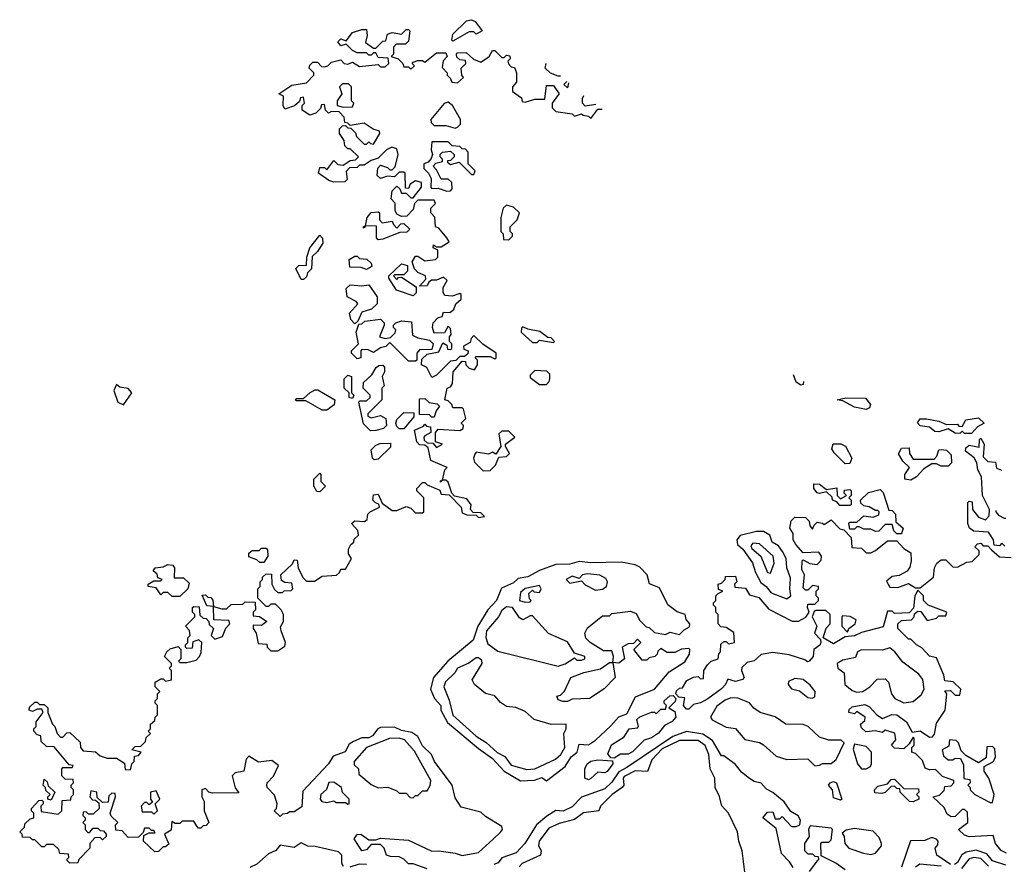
# Model space of a CAD drawing. Extents: x 2737310 to 2869991, y 870230 to 1012730.
# Tile 404 of 479: x 2758150 to 2762366, y 992895 to 996512. Entities that reach past the tile are written whole.
import ezdxf

# ---------------------------------------------------------------- set-up
doc = ezdxf.new("R2010")
doc.units = 0

msp = doc.modelspace()

# ---------------------------------------------------------------- linework, layer by layer
at = {"layer": '0CON02XD'}
for points in [[(2760005, 996420), (2760000, 996425), (2760005, 996450), (2760063, 996507), (2760085, 996512.5), (2760100, 996505), (2760130, 996465), (2760105, 996450), (2760095, 996460), (2760075, 996460), (2760005, 996420)], [(2759260, 996195), (2759315, 996232.5), (2759378.3, 996241.7), (2759410, 996275), (2759410, 996285), (2759390, 996305), (2759391.7, 996318.3), (2759405, 996330), (2759425, 996330), (2759441.7, 996311.7), (2759455, 996310), (2759470, 996315), (2759485, 996330), (2759525, 996340), (2759540, 996325), (2759555, 996322.5), (2759575, 996330), (2759605, 996312.5), (2759685, 996320), (2759695, 996310), (2759715, 996310), (2759730, 996325), (2759728.3, 996348.3), (2759685, 996350), (2759675, 996370), (2759665, 996370), (2759655, 996360), (2759645, 996360), (2759635, 996370), (2759595, 996370), (2759575, 996380), (2759548.3, 996408.3), (2759525, 996400), (2759511.7, 996418.3), (2759525, 996430), (2759548.3, 996421.7), (2759575, 996457.5), (2759615, 996470), (2759635, 996470), (2759637.5, 996445), (2759630, 996415), (2759665, 996390), (2759675, 996390), (2759705, 996420), (2759718.3, 996421.7), (2759725, 996450), (2759745, 996457.5), (2759785, 996450), (2759805, 996470), (2759815, 996470), (2759820, 996465), (2759815, 996420), (2759801.7, 996408.3), (2759761.7, 996408.3), (2759750, 996395), (2759750, 996365), (2759740, 996355), (2759770, 996345), (2759790, 996325), (2759795, 996310), (2759815, 996310), (2759825, 996300), (2759840, 996315), (2759830, 996325), (2759835, 996330), (2759855, 996337.5), (2759875, 996337.5), (2759885, 996330), (2759935, 996370), (2759975, 996370), (2759980, 996355), (2759963, 996337), (2759958.3, 996308.3), (2759980, 996285), (2759980, 996275), (2759995, 996260), (2760000, 996245), (2760025, 996242.5), (2760050, 996265), (2760042.5, 996275), (2760040, 996305), (2760060, 996325), (2760058.3, 996338.3), (2760035, 996340), (2760021.7, 996351.7), (2760020, 996365), (2760025, 996370), (2760061.7, 996371.7), (2760093, 996343), (2760125, 996330), (2760160, 996355), (2760175, 996380), (2760185, 996380), (2760215, 996350), (2760225, 996350), (2760235, 996360), (2760248.3, 996358.3), (2760250, 996345), (2760240, 996335), (2760243, 996323), (2760255, 996310), (2760268.3, 996308.3), (2760277.5, 996285), (2760277.5, 996245), (2760260, 996225), (2760260, 996205), (2760298.3, 996178.3), (2760301.7, 996161.7), (2760315, 996160), (2760355, 996172.5), (2760398.3, 996171.7), (2760405, 996230), (2760435, 996230), (2760460, 996195), (2760453, 996187), (2760430, 996155), (2760430, 996135), (2760445, 996120), (2760515, 996110), (2760525, 996100), (2760555, 996110), (2760563, 996103), (2760585, 996100), (2760595, 996090), (2760625, 996130), (2760643.7, 996130)], [(2760465.7, 996271.3), (2760455, 996270), (2760423, 996283), (2760400, 996305), (2760403.9, 996324.4)], [(2760499.5, 996242.4), (2760495, 996220), (2760480, 996235), (2760493, 996248)], [(2759535, 996137.5), (2759575, 996140), (2759580, 996155), (2759570, 996165), (2759570, 996225), (2759557.5, 996237.5), (2759532.5, 996237.5), (2759520, 996225), (2759530, 996195), (2759510, 996165), (2759510, 996145), (2759535, 996137.5)], [(2758290, 993495), (2758300, 993485), (2758310, 993455), (2758325, 993440), (2758335, 993440), (2758351.7, 993458.3), (2758365, 993460), (2758408.3, 993418.3), (2758410, 993395), (2758421.7, 993381.7), (2758475, 993377.5), (2758495, 993360), (2758525, 993350), (2758565, 993350), (2758598.3, 993328.3), (2758601.7, 993301.7), (2758625, 993300), (2758630, 993325), (2758640, 993335), (2758641.7, 993358.3), (2758658.3, 993361.7), (2758670, 993375), (2758630, 993385), (2758645, 993400), (2758668.3, 993401.7), (2758688.3, 993421.7), (2758691.7, 993438.3), (2758710, 993455), (2758700, 993465), (2758710, 993475), (2758710, 993495), (2758728.3, 993511.7), (2758730, 993525), (2758740, 993535), (2758740, 993575), (2758730, 993585), (2758730, 993595), (2758740, 993605), (2758740, 993625), (2758750, 993635), (2758730, 993655), (2758730, 993675), (2758755, 993690), (2758765, 993690), (2758775, 993680), (2758800, 993685), (2758800, 993725), (2758790, 993735), (2758800, 993745), (2758800, 993755), (2758770, 993785), (2758780, 993805), (2758795, 993817.5), (2758828.3, 993828.3), (2758840, 993815), (2758840, 993775), (2758830, 993765), (2758835, 993760), (2758865, 993760), (2758905, 993770), (2758920, 993785), (2758927, 993803), (2758930, 993845), (2758917, 993857), (2758891.7, 993848.3), (2758888.3, 993821.7), (2758865, 993820), (2758860, 993825), (2758860, 993835), (2758870, 993845), (2758870, 993865), (2758880, 993875), (2758877, 993897), (2758860, 993915), (2758900, 993955), (2758900, 993965), (2758890, 993975), (2758890, 993995), (2758895, 994000), (2758918.3, 993998.3), (2758921.7, 993961.7), (2758935, 993950), (2758948.3, 993948.3), (2758960, 993935), (2758961.7, 993921.7), (2758980, 993905), (2758970, 993875), (2758985, 993860), (2759018.3, 993871.7), (2759033, 993907), (2759050, 993925), (2759045, 993940), (2758981.7, 993941.7), (2758980, 994000), (2758951.7, 994001.7), (2758931.7, 994048.3), (2758945, 994050), (2758955, 994040), (2758968.3, 994038.3), (2758977, 994027), (2758980, 994000), (2759015, 993990), (2759035, 993990), (2759055, 994007.5), (2759105, 994010), (2759115, 994020), (2759158.3, 994018.3), (2759160, 993985), (2759150, 993975), (2759150, 993960), (2759177, 993957), (2759207.5, 993935), (2759185, 993917.5), (2759150, 993920), (2759150, 993905), (2759162.5, 993885), (2759171.7, 993841.7), (2759208.3, 993838.3), (2759210, 993825), (2759225, 993810), (2759255, 993810), (2759285, 993830), (2759287.5, 993845), (2759270, 993895), (2759267, 993913), (2759280, 993935), (2759280, 993965), (2759270, 993985), (2759245, 994010), (2759225, 994010), (2759215, 994000), (2759205, 994000), (2759170, 994035), (2759170, 994075), (2759180, 994085), (2759180, 994105), (2759190, 994115), (2759190, 994125), (2759205, 994140), (2759228.3, 994138.3), (2759230, 994095), (2759241.7, 994071.7), (2759255, 994060), (2759275, 994060), (2759283, 994067), (2759311.7, 994068.3), (2759320, 994075), (2759315, 994100), (2759285, 994102.5), (2759270.7, 994110.7), (2759267.5, 994135), (2759318.3, 994181.7), (2759325, 994200), (2759338.3, 994198.3), (2759342.5, 994165), (2759363, 994123), (2759378.3, 994108.3), (2759411.7, 994108.3), (2759445, 994130), (2759507, 994133), (2759520, 994145), (2759525, 994160), (2759545, 994160), (2759570, 994205), (2759557.5, 994225), (2759557.5, 994245), (2759567.5, 994265), (2759580, 994275), (2759581.7, 994288.3), (2759600, 994305), (2759597.5, 994325), (2759570, 994355), (2759585, 994366.7), (2759627, 994363), (2759638.3, 994371.7), (2759640, 994395), (2759650, 994405), (2759690, 994425), (2759688.3, 994438.3), (2759673, 994443), (2759662.5, 994455), (2759665, 994477.5), (2759685, 994480), (2759701.7, 994441.7), (2759745, 994410), (2759765, 994410), (2759805, 994427.5), (2759825, 994420), (2759845, 994400), (2759875, 994400), (2759880, 994405), (2759880, 994465), (2759850, 994495), (2759850, 994505), (2759875, 994530), (2759885, 994530), (2759895, 994520), (2759948.3, 994498.3), (2759955, 994480), (2759988.3, 994478.3), (2760040, 994425), (2760045, 994400), (2760065, 994392.5), (2760105, 994390), (2760115, 994380), (2760140, 994385), (2760125, 994400), (2760091.7, 994401.7), (2760080, 994415), (2760082.5, 994435), (2760065, 994460), (2760011.7, 994471.7), (2760000, 994485), (2759985, 994532.5), (2759975, 994540), (2759960, 994540), (2759951.7, 994531.7), (2759951.7, 994538.3), (2759960, 994540), (2759970, 994585), (2759980, 994595), (2759910, 994625), (2759898.3, 994678.3), (2759885, 994690), (2759861.7, 994691.7), (2759850, 994705), (2759840, 994755), (2759878.3, 994771.7), (2759885, 994780), (2759891.7, 994771.7), (2759908.3, 994768.3), (2759910, 994745), (2759885, 994730), (2759880, 994725), (2759881.7, 994711.7), (2759895, 994700), (2759918.3, 994698.3), (2759935, 994680), (2759960, 994695), (2759930, 994705), (2759930, 994745), (2759941.7, 994758.3), (2760035, 994752.5), (2760048.3, 994761.7), (2760050, 994775), (2760040, 994785), (2760060, 994805), (2760050, 994845), (2760045, 994850), (2760005, 994850), (2760000, 994865), (2759985, 994880), (2759970, 994885), (2759980, 994935), (2759995, 994940), (2760002.5, 994955), (2760006.7, 995005), (2760045, 995050), (2760058.3, 995048.3), (2760060, 995035), (2760075, 995020), (2760097, 995013), (2760110, 995035), (2760110, 995055), (2760100, 995065), (2760105, 995070), (2760165, 995070), (2760185, 995060), (2760190, 995065), (2760190, 995085), (2760133.6, 995123.6), (2760095, 995160), (2760083, 995147), (2760079.3, 995130.7), (2760050, 995115), (2760051.7, 995101.7), (2760070, 995095), (2760068.3, 995081.7), (2760055, 995070), (2760035, 995070), (2760017.5, 995052.5), (2759995, 995050), (2759935, 994990), (2759915, 994980), (2759893, 995023), (2759870, 995035), (2759871.7, 995058.3), (2759895, 995080), (2759945, 995090), (2759961.7, 995128.3), (2759978.3, 995118.3), (2759981.7, 995101.7), (2759995, 995100), (2760000, 995105), (2760000, 995125), (2759990, 995135), (2759990, 995155), (2759997.5, 995165), (2759995, 995190), (2759985, 995200), (2759968.3, 995171.7), (2759925, 995170), (2759917.5, 995195), (2759920, 995215), (2759940, 995235), (2759958.3, 995241.7), (2759965, 995260), (2759991.7, 995258.3), (2760009.3, 995270.7), (2760017.5, 995295), (2760040, 995315), (2760040, 995335), (2760035, 995340), (2760001.7, 995328.3), (2759970.7, 995330.7), (2759963.6, 995343.6), (2759963.3, 995365), (2759980, 995395), (2759965, 995410), (2759935, 995397.5), (2759913, 995397), (2759901.7, 995388.3), (2759895, 995372.5), (2759861.7, 995371.7), (2759888.3, 995401.7), (2759887.5, 995415), (2759855, 995430), (2759840, 995445), (2759830, 995475), (2759845, 995500), (2759855, 995500), (2759885, 995480), (2759930, 995485), (2759940, 995495), (2759940, 995525), (2759920, 995535), (2759921.7, 995548.3), (2759935, 995540), (2759955, 995540), (2759988.3, 995561.7), (2759978.3, 995578.3), (2759945, 995620), (2759930, 995625), (2759927, 995667), (2759910, 995685), (2759910, 995705), (2759930, 995725), (2759925, 995740), (2759855, 995740), (2759840, 995725), (2759835, 995700), (2759808.3, 995671.7), (2759785, 995670), (2759765, 995680), (2759757.5, 995695), (2759757, 995727), (2759740, 995745), (2759745, 995780), (2759765, 995800), (2759778.3, 995788.3), (2759785, 995770), (2759805, 995770), (2759825, 995750), (2759835, 995750), (2759870, 995795), (2759870, 995815), (2759845, 995822.5), (2759821.7, 995808.3), (2759815, 995790), (2759801.7, 995791.7), (2759800, 995855), (2759795, 995860), (2759775, 995860), (2759755, 995840), (2759725, 995842.5), (2759695, 995832.5), (2759680, 995845), (2759683, 995877), (2759695, 995890), (2759725, 995880), (2759735, 995870), (2759745, 995870), (2759758.3, 995881.7), (2759770, 995935), (2759765, 995960), (2759743, 995967), (2759720, 995955), (2759685, 995920), (2759655, 995910), (2759625, 995890), (2759605, 995890), (2759595, 995880), (2759561.7, 995878.3), (2759548.3, 995861.7), (2759551.7, 995828.3), (2759541.7, 995818.3), (2759495, 995816.7), (2759473.8, 995823.8), (2759430, 995855), (2759435, 995880), (2759455, 995880), (2759465, 995870), (2759495, 995910), (2759511.7, 995891.7), (2759535, 995890), (2759565, 995910), (2759588.3, 995911.7), (2759600, 995925), (2759565, 995960), (2759555, 995960), (2759541.7, 995971.7), (2759540, 995995), (2759520, 996025), (2759520, 996045), (2759531.7, 996058.3), (2759545, 996060), (2759555, 996050), (2759568.3, 996048.3), (2759588.3, 996028.3), (2759591.7, 996011.7), (2759625, 995980), (2759635, 995980), (2759645, 995990), (2759651.7, 995981.7), (2759665, 995980), (2759692.5, 996025), (2759690, 996035), (2759663, 996043), (2759625, 996070), (2759565, 996060), (2759555, 996070), (2759541.7, 996071.7), (2759540, 996095), (2759518.3, 996118.3), (2759485, 996120), (2759471.7, 996111.7), (2759460, 996125), (2759455, 996150), (2759441.7, 996148.3), (2759438.3, 996131.7), (2759418.3, 996111.7), (2759393, 996103), (2759360, 996125), (2759360, 996145), (2759370, 996155), (2759365, 996180), (2759351.7, 996178.3), (2759348.3, 996161.7), (2759327, 996143), (2759285, 996130), (2759277.5, 996145), (2759280, 996185), (2759260, 996195)], [(2760015, 996047.5), (2760025, 996052.5), (2760037.5, 996065), (2760037.5, 996085), (2760002.5, 996145), (2759985, 996160), (2759967, 996153), (2759910, 996085), (2759911.7, 996071.7), (2759925, 996060), (2759975, 996060), (2760015, 996047.5)], [(2760617.3, 996149.7), (2760571.7, 996141.7), (2760560, 996155), (2760560, 996175), (2760565.8, 996188.2)], [(2759978.3, 995778.3), (2759995, 995780), (2760001.7, 995788.3), (2760000, 995815), (2759985, 995830), (2759955, 995830), (2759935, 995870), (2759920, 995885), (2759931.7, 995898.3), (2759960, 995905), (2759960, 995915), (2759950, 995925), (2759950, 995935), (2759960, 995945), (2759995, 995950), (2760010, 995935), (2760010, 995925), (2759995, 995910), (2759981.7, 995908.3), (2759981.7, 995901.7), (2759995, 995892.5), (2760031.7, 995901.7), (2760085, 995850), (2760095, 995850), (2760100, 995865), (2760070, 995895), (2760070, 995945), (2760058.3, 995958.3), (2760045, 995960), (2760035, 995970), (2760001.7, 995971.7), (2759985, 995990), (2759915, 995990), (2759912.5, 995955), (2759917.5, 995935), (2759911.7, 995918.3), (2759898.3, 995901.7), (2759880, 995895), (2759880, 995875), (2759900, 995855), (2759911.7, 995831.7), (2759910, 995795), (2759915, 995790), (2759941.7, 995791.7), (2759978.3, 995778.3)], [(2760245, 995570), (2760260, 995585), (2760260, 995595), (2760250, 995605), (2760250, 995625), (2760280, 995655), (2760290, 995685), (2760265, 995710), (2760235, 995717.5), (2760220, 995705), (2760210, 995665), (2760210, 995605), (2760220, 995595), (2760221.7, 995571.7), (2760245, 995570)], [(2759685, 995570), (2759678.3, 995578.3), (2759678.3, 995628.3), (2759630, 995630), (2759625, 995620), (2759620, 995625), (2759630, 995630), (2759637.5, 995665), (2759655, 995687.5), (2759685, 995690), (2759690, 995685), (2759690, 995655), (2759702.5, 995642.5), (2759745, 995650), (2759750, 995635), (2759765, 995620), (2759781.7, 995638.3), (2759795, 995640), (2759820, 995615), (2759807, 995603), (2759778.3, 995601.7), (2759705, 995572.5), (2759685, 995570)], [(2759365, 995400), (2759355, 995400), (2759333, 995447), (2759345, 995460), (2759378.3, 995461.7), (2759380, 995495), (2759392.5, 995535), (2759435, 995590), (2759447, 995577), (2759447.5, 995555), (2759425, 995520), (2759401.7, 995498.3), (2759400, 995445), (2759381.7, 995428.3), (2759378.3, 995411.7), (2759365, 995400)], [(2759635, 995443.3), (2759611.7, 995451.7), (2759563, 995453), (2759560, 995485), (2759585, 995500), (2759595, 995500), (2759605, 995490), (2759637, 995487), (2759655, 995470), (2759657.5, 995455), (2759635, 995443.3)], [(2759835, 995330), (2759763.9, 995353.9), (2759730, 995405), (2759730, 995415), (2759785, 995467.5), (2759810, 995460), (2759810, 995435), (2759795, 995420), (2759755, 995420), (2759750, 995415), (2759765, 995400), (2759771.7, 995408.3), (2759785, 995410), (2759848.3, 995368.3), (2759847, 995343), (2759835, 995330)], [(2759585, 995210), (2759568.3, 995228.3), (2759562.5, 995255), (2759597.5, 995295), (2759590, 995305), (2759552.5, 995325), (2759548.3, 995361.7), (2759565, 995377.5), (2759615, 995372.5), (2759645, 995377.5), (2759680, 995325), (2759680, 995295), (2759657, 995273), (2759615, 995260), (2759598.3, 995221.7), (2759585, 995210)], [(2759845, 995050), (2759815, 995050), (2759735, 995130), (2759717, 995113), (2759695, 995107.5), (2759665, 995087.5), (2759641.7, 995098.3), (2759615, 995100), (2759610, 995095), (2759610, 995065), (2759595, 995060), (2759570, 995085), (2759570, 995095), (2759600, 995125), (2759590, 995175), (2759601.7, 995208.3), (2759615, 995210), (2759628.3, 995221.7), (2759695, 995230), (2759710, 995215), (2759710, 995205), (2759690, 995155), (2759715, 995147.5), (2759738.3, 995151.7), (2759758.3, 995171.7), (2759760, 995185), (2759750, 995195), (2759750, 995205), (2759760, 995215), (2759785, 995222.5), (2759828.3, 995218.3), (2759831.7, 995161.7), (2759855, 995150), (2759905, 995140), (2759920, 995125), (2759915, 995100), (2759861.7, 995098.3), (2759850, 995085), (2759850, 995055), (2759845, 995050)], [(2760435, 995130), (2760440, 995135), (2760425, 995150), (2760411.7, 995151.7), (2760377, 995177), (2760325, 995187.5), (2760305, 995197.5), (2760298.3, 995191.7), (2760297.5, 995175), (2760345, 995130), (2760365, 995130), (2760375, 995140), (2760435, 995130)], [(2759651.7, 994751.7), (2759621.7, 994781.7), (2759602.5, 994875), (2759605, 994880), (2759635, 994880), (2759650, 994895), (2759650, 994905), (2759620, 994935), (2759621.7, 994958.3), (2759658.3, 994991.7), (2759677, 995023), (2759688.3, 995031.7), (2759705, 995032.5), (2759712.5, 995025), (2759712.5, 995005), (2759702.5, 994985), (2759710, 994945), (2759700, 994935), (2759700, 994885), (2759640, 994825), (2759640, 994815), (2759655, 994807.5), (2759695, 994817.5), (2759717.5, 994805), (2759720, 994775), (2759708.3, 994761.7), (2759675, 994752.5), (2759651.7, 994751.7)], [(2759575, 994890), (2759560, 994895), (2759560, 994915), (2759540, 994935), (2759540, 994975), (2759555, 994990), (2759570, 994985), (2759570, 994915), (2759580, 994905), (2759575, 994890)], [(2760405, 994950), (2760417.5, 994962.5), (2760420, 994975), (2760420, 994995), (2760407, 995007), (2760355, 995010), (2760335, 994990), (2760335, 994980), (2760375, 994950), (2760405, 994950)], [(2761506.5, 994963), (2761505, 994950), (2761495, 994947.5), (2761475, 994960), (2761463, 994991.4)], [(2758595, 994862.5), (2758630, 994915), (2758615, 994932.5), (2758578.3, 994938.3), (2758565, 994950), (2758553.3, 994925), (2758570, 994875), (2758595, 994862.5)], [(2759465, 994840), (2759445, 994840), (2759375, 994880), (2759335, 994880), (2759330, 994885), (2759335, 994890), (2759365, 994890), (2759393.9, 994916.1), (2759415, 994927.5), (2759427, 994927), (2759500, 994885), (2759496.4, 994863.6), (2759465, 994840)], [(2759925, 994810), (2759915, 994810), (2759905, 994820), (2759861.7, 994821.7), (2759861.7, 994888.3), (2759885, 994890), (2759903, 994873), (2759937.5, 994867.5), (2759947.5, 994857.5), (2759933, 994837), (2759925, 994810)], [(2761775, 994843.3), (2761725, 994852.5), (2761675, 994880), (2761650, 994885), (2761687, 994893), (2761771.7, 994891.7), (2761792.5, 994865), (2761789.3, 994850.7), (2761775, 994843.3)], [(2759795, 994760), (2759775, 994760), (2759765, 994770), (2759760, 994785), (2759765, 994800), (2759795, 994830), (2759838.3, 994828.3), (2759838.3, 994811.7), (2759795, 994760)], [(2762225, 994740), (2762195, 994740), (2762185, 994750), (2762175, 994740), (2762155, 994742.5), (2762125, 994760), (2762085, 994747.5), (2762068.3, 994748.3), (2762045, 994767.5), (2762005, 994772.5), (2761993.6, 994786.4), (2762005, 994802.5), (2762033, 994803), (2762085, 994792.5), (2762118.3, 994778.3), (2762165, 994780), (2762171.7, 994771.7), (2762185, 994770), (2762201.7, 994798.3), (2762255, 994807.5), (2762280, 994785), (2762250.7, 994769.3), (2762225, 994740)], [(2760135, 994580), (2760165, 994582.5), (2760187.5, 994605), (2760201.7, 994638.3), (2760235, 994642.5), (2760247.5, 994655), (2760230, 994685), (2760230, 994695), (2760270, 994725), (2760245, 994750), (2760215, 994750), (2760201.7, 994738.3), (2760210, 994685), (2760188.3, 994651.7), (2760175, 994660), (2760157.5, 994652.5), (2760105, 994660), (2760098.3, 994651.7), (2760092.5, 994635), (2760097, 994617), (2760135, 994580)], [(2759668.3, 994628.3), (2759660, 994635), (2759655, 994670), (2759675, 994690), (2759693, 994697), (2759738.3, 994698.3), (2759738.3, 994681.7), (2759685, 994630), (2759668.3, 994628.3)], [(2761685, 994610), (2761637, 994657), (2761627.5, 994675), (2761633.6, 994696.4), (2761666.4, 994696.4), (2761686.4, 994686.4), (2761712.5, 994635), (2761705, 994612.5), (2761685, 994610)], [(2762368.3, 994258.3), (2762355, 994270), (2762345, 994260), (2762321.7, 994261.7), (2762320, 994285), (2762298.3, 994318.3), (2762235, 994322.5), (2762217.5, 994335), (2762210, 994355), (2762210, 994445), (2762215, 994450), (2762228.3, 994448.3), (2762230, 994415), (2762255, 994382.5), (2762285, 994370), (2762301.7, 994388.3), (2762302.5, 994415), (2762272.5, 994475), (2762267.5, 994555), (2762252.5, 994585), (2762247.5, 994615), (2762236.4, 994636.4), (2762200, 994665), (2762201.7, 994678.3), (2762215, 994690), (2762258.3, 994681.7), (2762260, 994715), (2762265, 994720), (2762280, 994695), (2762275, 994640), (2762295, 994620), (2762328.3, 994618.3), (2762331.7, 994591.7), (2762354.3, 994583.7)], [(2761965, 994540), (2761940, 994545), (2761940, 994565), (2761960, 994595), (2761931.7, 994621.7), (2761913, 994653), (2761925, 994677.5), (2761958.3, 994678.3), (2761960, 994655), (2761975, 994630), (2762065, 994630), (2762077, 994643), (2762085, 994670), (2762095, 994672.5), (2762118.3, 994668.3), (2762138.3, 994648.3), (2762140, 994615), (2762125, 994600), (2762095, 994600), (2762075, 994610), (2762055, 994610), (2762020.7, 994589.3), (2761990, 994555), (2761965, 994540)], [(2759435, 994490), (2759421.7, 994491.7), (2759410, 994515), (2759410, 994545), (2759435, 994570), (2759440, 994565), (2759440, 994535), (2759460, 994515), (2759435, 994490)], [(2761661.7, 994431.7), (2761648.3, 994448.3), (2761630, 994455), (2761628.3, 994468.3), (2761605, 994490), (2761575, 994483.3), (2761565, 994486.7), (2761550, 994505), (2761550, 994525), (2761575, 994523.3), (2761605, 994500), (2761648.3, 994508.3), (2761650, 994475), (2761665, 994460), (2761690, 994475), (2761680, 994485), (2761681.7, 994498.3), (2761705, 994500), (2761710, 994495), (2761710, 994475), (2761700, 994465), (2761710, 994455), (2761710, 994435), (2761705, 994432.5), (2761661.7, 994431.7)], [(2761925, 994310), (2761905, 994310), (2761893, 994323), (2761885, 994350), (2761855, 994350), (2761828.3, 994321.7), (2761815, 994320), (2761795, 994330), (2761765, 994330), (2761745, 994340), (2761735, 994340), (2761725, 994330), (2761705, 994330), (2761700, 994355), (2761705, 994360), (2761735, 994360), (2761765, 994387.5), (2761805, 994382.5), (2761828.3, 994391.7), (2761830, 994405), (2761825, 994410), (2761815, 994410), (2761787, 994427), (2761765, 994430), (2761751.7, 994441.7), (2761750, 994455), (2761785, 994487.5), (2761835, 994500), (2761847, 994487), (2761871.7, 994411.7), (2761885, 994410), (2761900, 994395), (2761901.7, 994361.7), (2761932.5, 994335), (2761925, 994310)], [(2762330.2, 994409.9), (2762330, 994405), (2762340.7, 994390.7), (2762365, 994377.5), (2762372.4, 994377.5)], [(2762375, 992943.3), (2762352.5, 992955), (2762327.5, 992985), (2762318.3, 993018.3), (2762215, 993012.5), (2762195, 993020), (2762170, 993045), (2762210, 993075), (2762208.3, 993118.3), (2762195, 993130), (2762185, 993130), (2762155, 993100), (2762138.3, 993098.3), (2762120.7, 993110.7), (2762108.3, 993138.3), (2762060, 993185), (2762088.3, 993191.7), (2762108.3, 993211.7), (2762111.7, 993228.3), (2762138.3, 993231.7), (2762150, 993245), (2762150, 993255), (2762101.7, 993271.7), (2762071.7, 993301.7), (2762045, 993300), (2762027, 993307), (2762015, 993340), (2761985, 993370), (2761970, 993375), (2761970, 993395), (2761980, 993405), (2761980, 993435), (2761975, 993440), (2761958.3, 993411.7), (2761935, 993390), (2761895, 993392.5), (2761882.5, 993405), (2761901.7, 993428.3), (2761896.4, 993456.4), (2761855, 993470), (2761845, 993460), (2761815, 993467.5), (2761773, 993463), (2761755, 993480), (2761750, 993495), (2761768.3, 993511.7), (2761770, 993525), (2761735, 993550), (2761725, 993540), (2761700, 993545), (2761701.7, 993558.3), (2761715, 993570), (2761769.3, 993579.3), (2761789.3, 993569.3), (2761820, 993535), (2761845, 993520), (2761883.6, 993536.4), (2761905, 993536.2), (2761947.5, 993505), (2761971.7, 993461.7), (2762005, 993467.5), (2762045, 993440), (2762058.3, 993441.7), (2762067, 993453), (2762075, 993500), (2762112.5, 993555), (2762120, 993625), (2762111.7, 993638.3), (2762135, 993640), (2762155, 993620), (2762175, 993620), (2762180, 993645), (2762147, 993677), (2762111.7, 993681.7), (2762107.5, 993705), (2762075, 993780), (2762045, 993787.5), (2762013, 993823), (2761990, 993835), (2761965, 993860), (2761955, 993860), (2761910, 993905), (2761910, 993925), (2761925, 993940), (2761968.3, 993941.7), (2761980, 993955), (2761981.7, 993968.3), (2761995, 993980), (2762008.3, 993978.3), (2762035, 993940), (2762075, 993950), (2762085, 993960), (2762115, 993960), (2762120, 993975), (2762040, 994005), (2762020, 994025), (2762020, 994045), (2761995, 994070), (2761982.5, 994045), (2761977.5, 993992.5), (2761958.3, 993971.7), (2761895, 993970), (2761885, 993980), (2761865, 993980), (2761847, 993913), (2761755, 993887.5), (2761725, 993873.3), (2761685, 993870), (2761635, 993840), (2761590, 993865), (2761603.3, 993906.7), (2761620, 993925), (2761620, 993965), (2761601.7, 993981.7), (2761558.3, 993981.7), (2761551.7, 993978.3), (2761542.5, 993955), (2761562.5, 993915), (2761552.5, 993885), (2761578.3, 993858.3), (2761580, 993845), (2761576.4, 993833.6), (2761550, 993815), (2761547.5, 993785), (2761530, 993765), (2761523, 993763), (2761511.7, 993771.7), (2761445, 993792.5), (2761375, 993802.5), (2761325, 993793.3), (2761295, 993766.7), (2761265, 993760), (2761241.7, 993738.3), (2761240, 993725), (2761252.5, 993695), (2761245, 993687.5), (2761215, 993678.8), (2761181.7, 993688.3), (2761172.5, 993665), (2761155, 993647.5), (2761095.8, 993604.2), (2761065, 993587.5), (2761035, 993580), (2761015, 993560), (2761005, 993560), (2760992.5, 993575), (2760998.3, 993608.3), (2760971.7, 993611.7), (2760960, 993625), (2760961.7, 993638.3), (2760975, 993650), (2760988.3, 993651.7), (2761007, 993683), (2761035, 993697.5), (2761055, 993700), (2761065, 993690), (2761078.3, 993691.7), (2761080, 993725), (2761095, 993750), (2761110, 993765), (2761140, 993775), (2761143, 993797), (2761150, 993805), (2761151.7, 993838.3), (2761165, 993850), (2761175, 993850), (2761185, 993840), (2761210, 993845), (2761208.3, 993888.3), (2761175, 993910), (2761151.7, 993911.7), (2761140, 993925), (2761140, 993965), (2761130, 993975), (2761130, 993995), (2761120, 994005), (2761120, 994015), (2761130, 994025), (2761130, 994045), (2761140, 994055), (2761160, 994065), (2761141.7, 994071.7), (2761140, 994095), (2761155, 994100), (2761170, 994115), (2761171.7, 994128.3), (2761215, 994130), (2761220, 994105), (2761210, 994095), (2761211.7, 994081.7), (2761258.3, 994078.3), (2761275, 994050), (2761315, 994037.5), (2761357.5, 993987.5), (2761457, 993937), (2761485, 993936.7), (2761516.4, 993953.6), (2761530, 993975), (2761522.5, 993995), (2761525, 994010), (2761555, 994010), (2761570, 994025), (2761570, 994035), (2761560, 994045), (2761560, 994065), (2761570, 994075), (2761570, 994085), (2761545, 994090), (2761525, 994070), (2761515, 994070), (2761505, 994080), (2761510, 994135), (2761498.3, 994158.3), (2761500, 994195), (2761505, 994200), (2761533, 994183), (2761565, 994180), (2761581.7, 994198.3), (2761582.5, 994215), (2761571.7, 994231.7), (2761505, 994230), (2761472.5, 994265), (2761462.5, 994285), (2761461.7, 994311.7), (2761447.5, 994335), (2761453, 994367), (2761468.3, 994381.7), (2761515, 994380), (2761530, 994365), (2761532.5, 994345), (2761545, 994330), (2761551.7, 994348.3), (2761565, 994360), (2761587, 994357), (2761595, 994350), (2761625, 994370), (2761661.7, 994331.7), (2761678.3, 994328.3), (2761710, 994295), (2761712.5, 994252.5), (2761755, 994250), (2761775, 994230), (2761795, 994230), (2761815, 994240), (2761865, 994280), (2761905, 994280), (2761935, 994247.5), (2761965, 994230), (2761967.5, 994195), (2761961.7, 994168.3), (2761949.3, 994150.7), (2761915, 994132.5), (2761885, 994127.5), (2761861.7, 994108.3), (2761875, 994082.5), (2761909.3, 994080.7), (2761955, 994097.5), (2761985, 994080), (2762005, 994080), (2762062.5, 994125), (2762066.7, 994165), (2762077.5, 994185), (2762095, 994200), (2762115, 994200), (2762145, 994170), (2762165, 994167.5), (2762205, 994190), (2762228.3, 994191.7), (2762258.3, 994221.7), (2762258.3, 994238.3), (2762240, 994255), (2762251.7, 994268.3), (2762265, 994270), (2762275, 994260), (2762295, 994260), (2762311.7, 994241.7), (2762345, 994212.5), (2762395, 994210)], [(2761435, 994032.5), (2761452.5, 994045), (2761447.5, 994075), (2761450.5, 994120.5), (2761434, 994165), (2761431.2, 994205), (2761416.2, 994235), (2761398.6, 994258.6), (2761372.5, 994275), (2761362.5, 994305), (2761335, 994320), (2761305, 994321.2), (2761235, 994303.3), (2761221.2, 994285), (2761223.8, 994265), (2761246, 994245), (2761287, 994187), (2761300, 994145), (2761322.7, 994102.7), (2761346.7, 994085), (2761367.7, 994057.7), (2761435, 994032.5)], [(2761365, 994142.5), (2761380, 994185), (2761376.7, 994215), (2761318.3, 994268.3), (2761289.3, 994270.7), (2761281.2, 994258.8), (2761285, 994247.5), (2761323.3, 994215), (2761352.5, 994145), (2761365, 994142.5)], [(2759195, 994187.5), (2759178.3, 994188.3), (2759165, 994200), (2759131.7, 994211.7), (2759131.7, 994228.3), (2759145, 994240), (2759175, 994240), (2759185, 994250), (2759205, 994250), (2759211.7, 994241.7), (2759212.5, 994215), (2759195, 994187.5)], [(2758835, 994042.5), (2758803, 994043), (2758785, 994060), (2758765, 994060), (2758755, 994050), (2758735, 994080), (2758700, 994085), (2758700, 994095), (2758725, 994110), (2758755, 994110), (2758760, 994115), (2758741.7, 994121.7), (2758738.3, 994138.3), (2758721.7, 994151.7), (2758730, 994165), (2758765, 994170), (2758785, 994180), (2758805, 994176.7), (2758813.3, 994165), (2758811.7, 994121.7), (2758851.7, 994121.7), (2758875, 994100), (2758870, 994075), (2758835, 994042.5)], [(2760295, 993252.5), (2760353.8, 993256.2), (2760385, 993267.5), (2760405, 993253.3), (2760485.9, 993314.1), (2760511.2, 993355), (2760537.5, 993375), (2760545, 993410), (2760585, 993407.5), (2760615, 993427.5), (2760681.7, 993488.3), (2760715, 993527.5), (2760749.5, 993540.5), (2760787, 993613), (2760867.5, 993645), (2760930.5, 993719.5), (2760997.7, 993762.3), (2761017.5, 993795), (2761020, 993815), (2761015, 993820), (2760983, 993817), (2760955, 993802.5), (2760923, 993803), (2760895, 993820), (2760881.7, 993808.3), (2760880, 993795), (2760870, 993785), (2760845, 993780), (2760835, 993770), (2760815, 993770), (2760780, 993815), (2760810, 993845), (2760795, 993860), (2760778.3, 993841.7), (2760755, 993840), (2760730, 993825), (2760740, 993775), (2760715, 993757.5), (2760690, 993760), (2760700, 993695), (2760653, 993647), (2760590, 993605), (2760515, 993602.5), (2760495, 993592.5), (2760475, 993592.5), (2760455, 993600), (2760450, 993615), (2760465, 993620), (2760483, 993637), (2760510, 993695), (2760565, 993716.7), (2760637, 993733), (2760675, 993760), (2760690, 993760), (2760692.5, 993785), (2760685, 993810), (2760649.3, 993809.3), (2760592.5, 993845), (2760573.9, 993863.9), (2760570, 993885), (2760581.7, 993908.3), (2760645, 993960), (2760675, 993960), (2760685, 993970), (2760765, 993978.8), (2760789.3, 993969.3), (2760805, 993940), (2760831.7, 993911.7), (2760845, 993910), (2760868.3, 993888.3), (2760915, 993880), (2760935, 993890), (2760975, 993880), (2760995, 993900), (2761018.3, 993911.7), (2761020, 993925), (2761003.3, 993943.3), (2761000, 993965), (2760965, 993976.7), (2760925, 994006.7), (2760888.8, 994078.8), (2760847, 994097), (2760836.7, 994135), (2760805, 994167.5), (2760785, 994177.5), (2760725, 994190), (2760595, 994186.7), (2760545, 994192.5), (2760505, 994181.2), (2760445, 994180), (2760375, 994153.8), (2760325, 994126.2), (2760285, 994120), (2760265, 994101.2), (2760212.3, 994077.7), (2760191.2, 994025), (2760154.2, 993985.8), (2760112, 993915), (2760091.2, 993855), (2759983.3, 993765), (2759921.2, 993695), (2759908.8, 993645), (2759925.9, 993605.9), (2759952.5, 993575), (2759953.3, 993555), (2759982.4, 993502.4), (2760115, 993391.2), (2760175, 993348.8), (2760224.4, 993294.4), (2760295, 993252.5)], [(2760615, 994070), (2760645, 994073.3), (2760662.5, 994085), (2760667.5, 994105), (2760659.3, 994119.3), (2760634.1, 994134.1), (2760580.5, 994139.5), (2760560, 994135), (2760545, 994120), (2760515, 994130), (2760490, 994115), (2760505, 994100), (2760555, 994110), (2760571.7, 994091.7), (2760615, 994070)], [(2760315, 994017.5), (2760335, 994020), (2760340, 994025), (2760332.5, 994032.5), (2760330, 994055), (2760345, 994070), (2760353, 994063), (2760375, 994060), (2760382.5, 994075), (2760375, 994090), (2760315, 994076.7), (2760295, 994060), (2760290, 994025), (2760315, 994017.5)], [(2760455, 993743.8), (2760485.9, 993754.1), (2760525, 993780), (2760535, 993770), (2760555, 993770), (2760570, 993775), (2760570, 993785), (2760525, 993800), (2760495, 993847.5), (2760413.9, 993883.9), (2760345, 993960), (2760335, 993960), (2760305, 993942.5), (2760290.7, 993950.7), (2760260, 993995), (2760235, 993997.5), (2760215, 993982.5), (2760200, 993955), (2760148.8, 993895), (2760146.4, 993866.4), (2760155, 993840), (2760197.5, 993807.5), (2760455, 993743.8)], [(2761695, 993890), (2761700, 993905), (2761727.5, 993925), (2761731.7, 993941.7), (2761706.4, 993956.4), (2761675, 993960), (2761670, 993955), (2761670, 993915), (2761695, 993890)], [(2761935, 993587.5), (2761975, 993592.5), (2762009.3, 993620.7), (2762022.5, 993645), (2762017, 993687), (2761999.3, 993709.3), (2761930.7, 993760.7), (2761896.7, 993805), (2761875, 993822.5), (2761845, 993812.5), (2761755, 993813.3), (2761737.5, 993805), (2761728.3, 993781.7), (2761675, 993770), (2761650, 993755), (2761652.5, 993735), (2761680, 993715), (2761683.3, 993665), (2761715, 993640), (2761735, 993633.3), (2761760, 993635), (2761790, 993655), (2761821.7, 993688.3), (2761855, 993690), (2761870, 993675), (2761882.5, 993625), (2761897.5, 993605), (2761935, 993587.5)], [(2760321.7, 993301.7), (2760355, 993303.8), (2760443.6, 993346.4), (2760466.7, 993365), (2760483.8, 993395), (2760480, 993455), (2760490, 993475), (2760490, 993495), (2760425, 993493.8), (2760352.5, 993515), (2760315, 993550), (2760275, 993566.7), (2760235, 993571.2), (2760208.8, 993588.8), (2760185, 993616.7), (2760145, 993627.5), (2760097.5, 993665), (2760087.5, 993685), (2760130, 993755), (2760128.3, 993768.3), (2760115, 993780), (2760105, 993780), (2760072.5, 993757.5), (2760023.9, 993736.1), (2760012.5, 993715), (2759972.5, 993677.5), (2759966.2, 993655), (2759988.8, 993598.8), (2760004.2, 993534.2), (2760105, 993444), (2760147.3, 993417.3), (2760194.5, 993374.5), (2760226.8, 993356.8), (2760255, 993320), (2760321.7, 993301.7)], [(2761543, 993607), (2761555, 993612.5), (2761556.2, 993635), (2761535, 993663.3), (2761505, 993686.2), (2761468.3, 993691.7), (2761441.7, 993678.3), (2761440, 993665), (2761455, 993647.5), (2761488.8, 993638.8), (2761525, 993610), (2761543, 993607)], [(2759895, 992876.7), (2759835, 992897.5), (2759815, 992897.5), (2759795, 992917.5), (2759775, 992927.5), (2759738.3, 992928.3), (2759720, 992935), (2759710, 992965), (2759695, 992980), (2759655, 992980), (2759635, 992957.5), (2759615, 992952.5), (2759582.5, 993005), (2759595, 993022.5), (2759610, 993025), (2759645, 993000), (2759675, 993000), (2759695, 993007.5), (2759815, 992998.8), (2759915, 992951.2), (2759945, 992953.3), (2760015, 992943.8), (2760045, 992933.8), (2760115, 992946.7), (2760177.1, 993002.9), (2760210, 993035), (2760216.7, 993045), (2760215, 993057.5), (2760145, 993100), (2760125, 993118.8), (2760040.7, 993140.7), (2760015, 993180), (2760001.2, 993235), (2759926.2, 993335), (2759913.8, 993365), (2759875, 993403.3), (2759855, 993443.3), (2759829.5, 993459.5), (2759785, 993468.8), (2759755, 993482.5), (2759695, 993481.2), (2759683.3, 993475), (2759660, 993445), (2759645, 993437.5), (2759615, 993437.5), (2759579.3, 993420.7), (2759560.7, 993409.3), (2759543, 993377), (2759491.7, 993358.3), (2759472.5, 993325), (2759361.7, 993208.3), (2759358.3, 993141.7), (2759325, 993120), (2759305, 993120), (2759297, 993113), (2759275, 993110), (2759265, 993100), (2759240, 993125), (2759250, 993135), (2759252.5, 993155), (2759241.7, 993191.7), (2759210, 993225), (2759207.5, 993235), (2759210, 993245), (2759237, 993273), (2759258.3, 993318.3), (2759229.3, 993339.3), (2759173, 993333), (2759131.7, 993358.3), (2759120, 993345), (2759110, 993295), (2759073, 993287), (2759060, 993275), (2759073, 993223), (2759088.3, 993201.7), (2758975, 993200), (2758960, 993205), (2758945, 993220), (2758930, 993215), (2758930, 993185), (2758940, 993165), (2758940, 993125), (2758960, 993075), (2758948.3, 993061.7), (2758935, 993060), (2758925, 993050), (2758915, 993050), (2758908.3, 993058.3), (2758895, 993080), (2758845, 993080), (2758835, 993070), (2758815, 993070), (2758801.7, 993078.3), (2758798.3, 993041.7), (2758770, 993025), (2758788.3, 992981.7), (2758775, 992970), (2758765, 992970), (2758745, 992950), (2758728.3, 992948.3), (2758680, 992995), (2758681.7, 993018.3), (2758705, 993030), (2758730, 993030), (2758725, 993040), (2758715, 993040), (2758705, 993050), (2758685, 993050), (2758678.3, 993031.7), (2758658.3, 993011.7), (2758615, 993010), (2758588.3, 993038.3), (2758561.7, 993041.7), (2758560, 993065), (2758570, 993075), (2758541.7, 993101.7), (2758537.5, 993115), (2758560, 993185), (2758558.3, 993198.3), (2758545, 993200), (2758531.7, 993188.3), (2758528.3, 993161.7), (2758505, 993160), (2758481.7, 993181.7), (2758480, 993205), (2758455, 993210), (2758450, 993185), (2758461.7, 993171.7), (2758475, 993170), (2758488.3, 993158.3), (2758490, 993135), (2758465, 993110), (2758445, 993110), (2758435, 993120), (2758421.7, 993118.3), (2758420, 993105), (2758430, 993095), (2758430, 993085), (2758420, 993075), (2758430, 993065), (2758430, 993045), (2758441.7, 993031.7), (2758448.3, 993031.7), (2758465, 993050), (2758485, 993050), (2758495, 993040), (2758508.3, 993038.3), (2758520, 993025), (2758520, 993015), (2758505, 993000), (2758495, 993010), (2758471.7, 993008.3), (2758450, 992985), (2758450, 992965), (2758403.6, 992916.4), (2758398.3, 992901.7), (2758365, 992900), (2758350, 992915), (2758360, 992925), (2758358.3, 992938.3), (2758321.7, 992941.7), (2758318.3, 992958.3), (2758295, 992980), (2758265, 992980), (2758255, 992970), (2758245, 992970), (2758215, 993000), (2758205, 993000), (2758195, 993010), (2758161.7, 993011.7), (2758160, 993025), (2758150, 993035), (2758170, 993055), (2758171.7, 993068.3), (2758195, 993090), (2758210, 993095), (2758210, 993115), (2758200, 993125), (2758200, 993135), (2758231.7, 993168.3), (2758245, 993170), (2758250, 993165), (2758250, 993155), (2758240, 993145), (2758241.7, 993121.7), (2758315, 993110), (2758330, 993125), (2758331.7, 993168.3), (2758368.3, 993171.7), (2758370, 993185), (2758380, 993195), (2758380, 993215), (2758370, 993225), (2758370, 993235), (2758380, 993245), (2758378.3, 993258.3), (2758345, 993260), (2758330, 993275), (2758330, 993305), (2758335, 993310), (2758375, 993310), (2758378.3, 993318.3), (2758361.7, 993321.7), (2758298.3, 993398.3), (2758265, 993400), (2758241.7, 993421.7), (2758240, 993445), (2758225, 993450), (2758210, 993465), (2758210, 993475), (2758220, 993485), (2758220, 993505), (2758250, 993545), (2758245, 993560), (2758225, 993560), (2758205, 993550), (2758190, 993555), (2758191.7, 993568.3), (2758215, 993590), (2758225, 993590), (2758235, 993580), (2758255, 993580), (2758270, 993565), (2758270, 993545), (2758290, 993495)], [(2760695, 993350), (2760681.7, 993351.7), (2760668.3, 993368.3), (2760683.6, 993406.4), (2760738.3, 993441.7), (2760760, 993475), (2760795, 993480), (2760800, 993485), (2760792.5, 993515), (2760805, 993526.7), (2760855, 993547.5), (2760867.5, 993547.5), (2760875, 993540), (2760895, 993560), (2760915, 993560), (2760920, 993575), (2760910, 993585), (2760910, 993595), (2760933, 993617), (2760948.3, 993618.3), (2760960, 993605), (2760957, 993593), (2760930, 993565), (2760955, 993550), (2760960, 993525), (2760943, 993507), (2760910.7, 993489.3), (2760885, 993457.5), (2760855, 993437.5), (2760823.6, 993426.4), (2760773.6, 993376.4), (2760755, 993367.5), (2760723, 993367), (2760695, 993350)], [(2761555, 993317.5), (2761575, 993320), (2761587, 993327), (2761625, 993327.5), (2761646.4, 993343.6), (2761680, 993415), (2761667, 993427), (2761615, 993427.5), (2761575, 993440), (2761525.8, 993485.8), (2761505, 993493.8), (2761430, 993495), (2761385, 993527.5), (2761320, 993545), (2761293.6, 993563.6), (2761275, 993587.5), (2761225, 993606.7), (2761195, 993608.8), (2761171.2, 993598.8), (2761135, 993572.5), (2761107.5, 993525), (2761115, 993513.8), (2761175, 993482.5), (2761215, 993477.5), (2761255, 993430), (2761317, 993417), (2761335, 993407.5), (2761388.3, 993358.3), (2761435, 993343.8), (2761525, 993347.5), (2761555, 993317.5)], [(2761461.7, 992881.7), (2761446.4, 992906.4), (2761411.7, 992941.7), (2761388.3, 993048.3), (2761332.5, 993095), (2761351.7, 993118.3), (2761375, 993120), (2761385, 993090), (2761405, 993090), (2761415, 993100), (2761455, 993057.5), (2761475, 993057.5), (2761490, 993065), (2761492.5, 993085), (2761483, 993103), (2761451.7, 993121.7), (2761423, 993163), (2761375, 993202.5), (2761347, 993217), (2761325, 993242.5), (2761295, 993250), (2761275, 993263.3), (2761240.5, 993290.5), (2761215, 993322.5), (2761165, 993360), (2761155, 993360), (2761116.2, 993425), (2761075, 993452.9), (2761005, 993464), (2760947, 993443), (2760750.3, 993309.7), (2760715, 993290.8), (2760685, 993246.7), (2760655, 993218.8), (2760555, 993183.3), (2760515, 993141.2), (2760476.4, 993123.6), (2760445, 993126.2), (2760407.7, 993102.3), (2760362.5, 993065), (2760312.5, 992985), (2760276.1, 992943.9), (2760215, 992922.5), (2760198.3, 992901.7), (2760180, 992895)], [(2759835, 993180), (2759845, 993190), (2759855, 993190), (2759875, 993210), (2759895, 993210), (2759907, 993233), (2759910, 993255), (2759840.5, 993380.5), (2759798.3, 993428.3), (2759775, 993435.7), (2759733.8, 993433.8), (2759634.4, 993395.6), (2759582.5, 993335), (2759581.7, 993321.7), (2759600, 993305), (2759601.7, 993281.7), (2759655, 993237.5), (2759685, 993222.5), (2759726.4, 993226.4), (2759765, 993210), (2759775, 993200), (2759805, 993200), (2759821.7, 993181.7), (2759835, 993180)], [(2761261.4, 992805), (2761243.6, 992953.6), (2761228.8, 992995), (2761224, 993035), (2761184.3, 993114.3), (2761156.4, 993146.4), (2761145, 993190), (2761127.5, 993222.5), (2761126.7, 993265), (2761106, 993305), (2761100.8, 993365), (2761084.3, 993404.3), (2761055, 993425.8), (2760975, 993425.6), (2760900.6, 993389.4), (2760857.3, 993342.7), (2760837.5, 993292.5), (2760785, 993295.7), (2760738.3, 993271.7), (2760733.3, 993265), (2760736.7, 993235), (2760730, 993225), (2760686.2, 993195), (2760637.5, 993145), (2760630, 993125), (2760564.2, 993115.8), (2760525, 993088), (2760459.5, 993070.5), (2760415, 993050), (2760373.8, 992995), (2760371.2, 992975), (2760382.5, 992955), (2760380, 992935), (2760300.9, 992899.1), (2760288, 992885)], [(2762315, 993160), (2762322.5, 993195), (2762300, 993265), (2762280, 993295), (2762280, 993315), (2762320, 993335), (2762327.5, 993355), (2762325, 993390), (2762315, 993400), (2762291.7, 993398.3), (2762288.3, 993351.7), (2762255, 993330), (2762201.7, 993361.7), (2762181.7, 993381.7), (2762170, 993415), (2762160, 993425), (2762131.7, 993428.3), (2762128.3, 993401.7), (2762100, 993385), (2762105, 993360), (2762125, 993342.5), (2762145, 993342.5), (2762155, 993350), (2762178.3, 993348.3), (2762191.7, 993321.7), (2762192.5, 993262.5), (2762218.3, 993258.3), (2762220, 993245), (2762210, 993235), (2762220, 993225), (2762220, 993215), (2762240, 993195), (2762305, 993160), (2762315, 993160)], [(2761775, 993303.8), (2761792.5, 993315), (2761796.7, 993325), (2761796.7, 993375), (2761775, 993400), (2761725, 993410), (2761718.3, 993388.3), (2761737.5, 993325), (2761753.9, 993303.9), (2761775, 993303.8)], [(2760585, 993257.5), (2760570, 993265), (2760570, 993305), (2760580, 993325), (2760595, 993336.7), (2760625, 993342.5), (2760688.3, 993338.3), (2760690, 993325), (2760665, 993293.3), (2760655, 993287.5), (2760625, 993290), (2760595, 993263.3), (2760585, 993257.5)], [(2758285, 993170), (2758270, 993175), (2758270, 993185), (2758280, 993195), (2758261.7, 993211.7), (2758260, 993225), (2758250, 993235), (2758255, 993260), (2758268.3, 993248.3), (2758271.7, 993231.7), (2758300, 993205), (2758285, 993170)], [(2761975, 993162.5), (2761960, 993165), (2761920, 993205), (2761918.3, 993218.3), (2761905, 993220), (2761895, 993230), (2761881.7, 993228.3), (2761855, 993202.5), (2761841.7, 993198.3), (2761811.7, 993201.7), (2761810, 993215), (2761825, 993230), (2761865, 993240), (2761881.7, 993258.3), (2761895, 993260), (2761935, 993220), (2761998.3, 993218.3), (2762000, 993205), (2761990, 993195), (2762000, 993185), (2762000, 993175), (2761975, 993162.5)], [(2758725, 993110), (2758740, 993125), (2758730, 993155), (2758750, 993175), (2758735, 993210), (2758710, 993205), (2758710, 993175), (2758718.3, 993161.7), (2758705, 993150), (2758695, 993160), (2758685, 993160), (2758670, 993145), (2758675, 993120), (2758715, 993120), (2758725, 993110)], [(2759555, 993152.5), (2759560, 993155), (2759560, 993175), (2759532.5, 993202.5), (2759527.5, 993225), (2759495, 993247.5), (2759474.1, 993245.9), (2759463.6, 993216.4), (2759440, 993195), (2759436.7, 993175), (2759444.1, 993164.1), (2759465, 993160), (2759495, 993167.5), (2759505, 993160), (2759545, 993160), (2759555, 993152.5)], [(2761665, 993170), (2761635, 993180), (2761630, 993215), (2761612.5, 993235), (2761620, 993245), (2761635, 993250), (2761647.5, 993245), (2761670, 993175), (2761665, 993170)], [(2761685, 992871.2), (2761645, 992900), (2761581.7, 992931.7), (2761580, 992985), (2761585, 992990), (2761615, 992990), (2761625, 993000), (2761630, 993045), (2761625, 993050), (2761535, 993060), (2761527.5, 993045), (2761530, 993015), (2761510, 992985), (2761510, 992955), (2761525, 992940), (2761545, 992940), (2761555, 992930), (2761568.3, 992928.3), (2761570, 992915), (2761565, 992910), (2761530, 992865)], [(2761795, 992937.5), (2761815, 992942.5), (2761840, 992975), (2761840, 992985), (2761830.7, 993010.7), (2761805, 993036.7), (2761725, 993048.8), (2761688.3, 993041.7), (2761671.7, 993028.3), (2761680, 993015), (2761682.5, 992985), (2761700, 992965), (2761763.6, 992943.6), (2761795, 992937.5)], [(2762135, 992894.3), (2762077.5, 992935), (2762070, 992965), (2762081.7, 992978.3), (2762082.5, 992995), (2762075, 993002.5), (2762055, 993010), (2762025, 992997.5), (2761963.6, 992996.4), (2761925, 992882.5)], [(2759536.2, 992886.2), (2759529.3, 992899.3), (2759530, 992935), (2759515, 992948.8), (2759415, 992972), (2759383.6, 992973.6), (2759355, 992987.5), (2759325, 992967.5), (2759265, 992977.5), (2759246.7, 992955), (2759215, 992940), (2759165, 992896), (2759135, 992881.2)], [(2762372, 992892), (2762315, 992910), (2762290.7, 992940.7), (2762245, 992956), (2762201.9, 992948.1), (2762184.2, 992935.8), (2762165, 992903.8), (2762152.5, 992895)], [(2762298, 992888), (2762265, 992920), (2762235, 992924), (2762215, 992918.8), (2762183.1, 992876.9)], [(2759635, 992894.2), (2759604.1, 992895.9), (2759563.9, 992883.9)], [(2762095, 992887.1), (2762003.6, 992896.4), (2761985, 992882.5)]]:
    msp.add_lwpolyline(points, dxfattribs=at)

doc.saveas('drawing.dxf')
